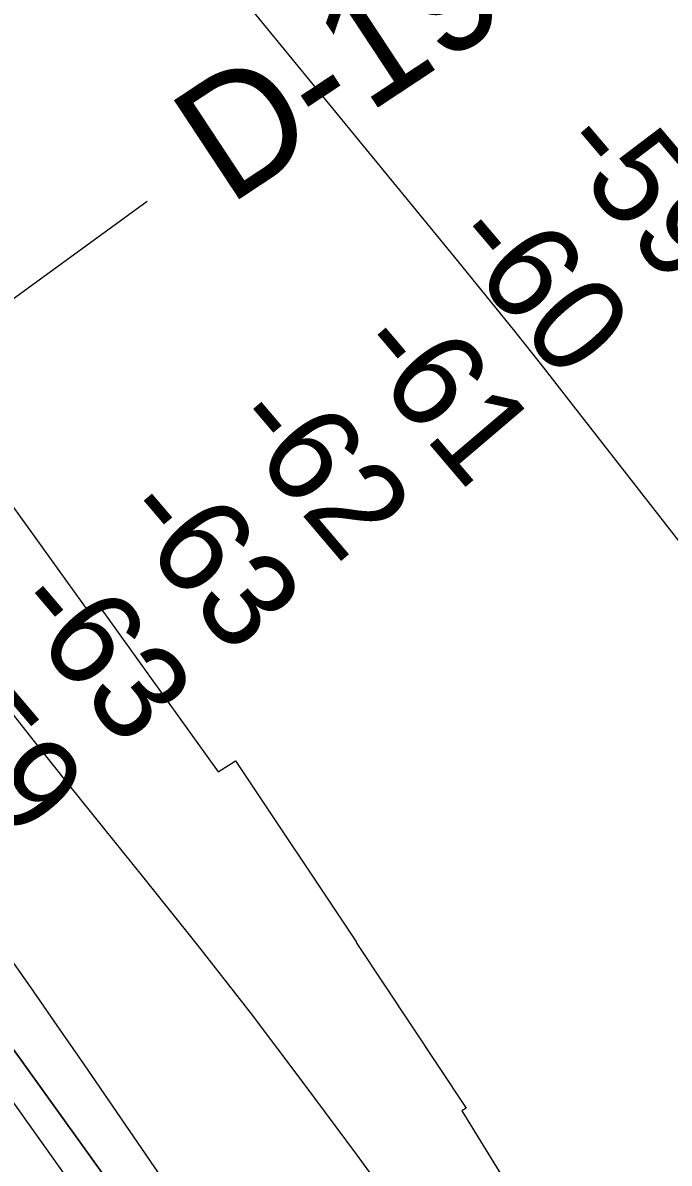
# Model space of a CAD drawing. Extents: x 3892998 to 3931244, y 278583 to 304547.
# Drawn here: x 3911934 to 3912387, y 288119 to 288917 of the extents above; entities that cross this region are included whole.
import ezdxf

# ---------------------------------------------------------------- set-up
doc = ezdxf.new("R2010")
doc.units = 0
for name, color, linetype in [('V-RIVR-EDGE', 7, 'Continuous'), ('V-RIVR-RANG', 7, 'Continuous'), ('V-RIVR-RANG-IDEN', 7, 'Continuous'), ('V-RRAP-RVMT', 7, 'Continuous'), ('V-SURV-IDEN', 7, 'Continuous'), ('V-TOPO-DPTH', 7, 'Continuous'), ('V-TOPO-MAJR', 7, 'Continuous'), ('V-TOPO-MINR', 7, 'Continuous')]:
    doc.layers.add(name, color=color, linetype=linetype)

msp = doc.modelspace()

# ---------------------------------------------------------------- linework, layer by layer
at = {"layer": 'V-RIVR-EDGE'}
msp.add_spline([(3909865.84, 290928.21), (3909862.62, 290923.11), (3909860.68, 290922.62), (3909860.67, 290920.68), (3909870.35, 290905.12), (3909881.93, 290877.89), (3909893.54, 290856.5), (3909906.13, 290843.84), (3909921.61, 290817.58), (3909937.09, 290794.71), (3909948.22, 290777.2), (3909977.73, 290734.39), (3910003.37, 290694.51), (3910040.65, 290645.85), (3910078.4, 290595.25), (3910114.21, 290544.17), (3910151.48, 290493.58), (3910181.95, 290444.45), (3910200.82, 290413.32), (3910226.93, 290368.58), (3910256.93, 290323.83), (3910278.7, 290289.3), (3910307.74, 290250.37), (3910325.16, 290226.53), (3910363.87, 290167.19), (3910391.44, 290124.87), (3910427.73, 290068.94), (3910449.5, 290036.83), (3910504.18, 289956.56), (3910522.07, 289926.9), (3910550.12, 289879.72), (3910562.21, 289857.35), (3910573.34, 289842.27), (3910610.65, 289806.73), (3910620.82, 289794.07), (3910623.21, 289779.99), (3910634.83, 289764.42), (3910664.83, 289724.03), (3910692.43, 289689.49), (3910710.83, 289668.07), (3910721.01, 289660.28), (3910770.89, 289605.28), (3910782.51, 289588.74), (3910807.66, 289548.37), (3910835.72, 289503.62), (3910862.83, 289470.04), (3910892.35, 289425.78), (3910920.41, 289383.46), (3910947.99, 289342.6), (3910968.78, 289304.67), (3911000.23, 289260.88), (3911019.59, 289231.7), (3911055.91, 289191.3), (3911085.45, 289159.66), (3911118.86, 289116.84), (3911139.19, 289091.05), (3911160.97, 289062.35), (3911184.19, 289025.87), (3911223.42, 288981.58), (3911281.53, 288916.36), (3911313, 288876.94), (3911328.5, 288859.42), (3911346.41, 288837.53), (3911371.58, 288801.04), (3911404.48, 288751.91), (3911426.73, 288715.43), (3911446.57, 288687.7), (3911479.01, 288646.83), (3911529.35, 288582.12), (3911550.65, 288552.92), (3911609.2, 288468.28), (3911644.54, 288421.09), (3911676.97, 288378.76), (3911701.17, 288348.1), (3911741.37, 288303.81), (3911770.9, 288264.88), (3911788.8, 288235.7), (3911834.27, 288164.69), (3911857.49, 288130.15), (3911884.6, 288092.69), (3911915.56, 288045.51), (3911921.85, 288035.78), (3911928.64, 288029.93), (3911972.62, 287945.81), (3911992.92, 287906.42), (3912000.64, 287886.98), (3912014.67, 287866.55), (3912026.77, 287848.06), (3912066.44, 287785.32), (3912084.8, 287750.79), (3912094.47, 287732.8), (3912094.94, 287726), (3912096.85, 287711.43), (3912096.35, 287704.63), (3912095.36, 287700.26), (3912088.55, 287695.91), (3912085.64, 287696.89), (3912073.03, 287702.26), (3912062.35, 287706.17), (3912054.1, 287706.19), (3912051.18, 287704.26), (3912049.22, 287697.95), (3912054.05, 287685.8), (3912068.56, 287663.91), (3912113.05, 287586.58), (3912136.73, 287540.87), (3912153.66, 287513.63), (3912163.84, 287503.9), (3912187.57, 287479.56), (3912207.42, 287453.28), (3912216.14, 287445.98), (3912226.8, 287436.24), (3912240.84, 287416.78), (3912253.42, 287397.81), (3912271.31, 287366.2), (3912283.87, 287341.4), (3912284.84, 287338.97), (3912290.18, 287337.98), (3912303.79, 287344.26), (3912317.4, 287350.54), (3912319.83, 287350.54), (3912322.75, 287350.53), (3912327.59, 287345.66), (3912328.54, 287338.37), (3912335.79, 287321.36), (3912348.36, 287299.96), (3912369.18, 287275.14), (3912380.33, 287265.4), (3912402.15, 287253.21), (3912416.69, 287243.46), (3912434.16, 287238.07), (3912456.94, 287220.05), (3912481.62, 287183.56), (3912501.93, 287148.06), (3912512.56, 287124.73), (3912531.4, 287085.83), (3912550.27, 287059.56), (3912569.64, 287034.26), (3912593.34, 286996.8), (3912613.67, 286968.1), (3912632.04, 286936.49), (3912645.1, 286912.66), (3912660.58, 286888.83), (3912675.09, 286867.42), (3912698.32, 286835.31), (3912720.05, 286784.75), (3912736.96, 286747.81), (3912742.28, 286740.02), (3912755.33, 286715.22), (3912761.6, 286696.75), (3912774.14, 286660.3), (3912779.9, 286635.52), (3912793.38, 286585.46), (3912797.22, 286569.43), (3912803.96, 286543.67), (3912804.41, 286532.02)], degree=3, dxfattribs=at)
at = {"layer": 'V-RIVR-RANG'}
msp.add_line((3911487.51, 288404.3), (3912021.53, 288792.14), dxfattribs=at)
at = {"layer": 'V-RRAP-RVMT'}
for p, q in [((3911896.49, 288621.2), (3911980.95, 288503.58)), ((3911980.95, 288503.58), (3911987.96, 288508.36)), ((3911987.96, 288508.36), (3912071.11, 288392.56)), ((3912071.11, 288392.56), (3912083.35, 288400.4)), ((3912083.35, 288400.4), (3912168.12, 288273.3)), ((3912168.12, 288273.3), (3912167.79, 288273.09)), ((3912167.79, 288273.09), (3912245.03, 288157.27)), ((3912245.03, 288157.27), (3912242, 288155.27)), ((3912242, 288155.27), (3912320.55, 288028.03))]:
    msp.add_line(p, q, dxfattribs=at)
at = {"layer": 'V-TOPO-DPTH'}
for points in [[(3912424.78, 287515.4), (3912321.4, 287653.7), (3912312.93, 287665.07), (3912304.5, 287676.46), (3912296.11, 287687.88), (3912287.74, 287699.32), (3912242.37, 287761.65), (3912211.38, 287804.29), (3912180.43, 287846.97), (3912149.56, 287889.7), (3912118.73, 287932.47), (3911884.03, 288258.64), (3911859.88, 288292.15), (3911835.72, 288325.65), (3911811.51, 288359.12), (3911787.28, 288392.57), (3911757.3, 288433.9), (3911718.14, 288488.06), (3911679.09, 288542.3), (3911640.2, 288596.65), (3911601.41, 288651.08), (3911381.97, 288959.97)], [(3912424.78, 287515.4), (3912321.4, 287653.7), (3912312.93, 287665.07), (3912304.5, 287676.46), (3912296.11, 287687.88), (3912287.74, 287699.32), (3912242.37, 287761.65), (3912211.38, 287804.29), (3912180.43, 287846.97), (3912149.56, 287889.7), (3912118.73, 287932.47), (3911884.03, 288258.64), (3911859.88, 288292.15), (3911835.72, 288325.65), (3911811.51, 288359.12), (3911787.28, 288392.57), (3911757.3, 288433.9), (3911718.14, 288488.06), (3911679.09, 288542.3), (3911640.2, 288596.65), (3911601.41, 288651.08), (3911381.97, 288959.97)], [(3911368.02, 288922.76), (3911386.19, 288897.9), (3911404.39, 288873.08), (3911422.65, 288848.29), (3911440.95, 288823.54), (3911783.09, 288361.72), (3911801.38, 288336.89), (3911819.58, 288312.01), (3911837.65, 288287.02), (3911855.63, 288261.97), (3911960.51, 288115.04), (3912014.54, 288038.95), (3912068.32, 287962.69), (3912121.73, 287886.16), (3912174.88, 287809.46), (3912246.92, 287704.94), (3912263.89, 287680.38), (3912280.9, 287655.85), (3912297.97, 287631.36), (3912315.07, 287606.89), (3912334.93, 287578.56)], [(3911368.02, 288922.76), (3911386.19, 288897.9), (3911404.39, 288873.08), (3911422.65, 288848.29), (3911440.95, 288823.54), (3911783.09, 288361.72), (3911801.38, 288336.89), (3911819.58, 288312.01), (3911837.65, 288287.02), (3911855.63, 288261.97), (3911960.51, 288115.04), (3912014.54, 288038.95), (3912068.32, 287962.69), (3912121.73, 287886.16), (3912174.88, 287809.46), (3912246.92, 287704.94), (3912263.89, 287680.38), (3912280.9, 287655.85), (3912297.97, 287631.36), (3912315.07, 287606.89), (3912334.93, 287578.56), (3912431.2, 287506.73)]]:
    msp.add_lwpolyline(points, dxfattribs=at)
at = {"layer": 'V-TOPO-MAJR'}
msp.add_lwpolyline([(3911429.7, 288953.49), (3911572.64, 288752.65), (3911620.79, 288685.16), (3911669.05, 288617.75), (3911717.46, 288550.45), (3911765.98, 288483.22), (3911852.33, 288363.88), (3911857.74, 288356.38), (3911863.16, 288348.88), (3911868.57, 288341.37), (3911873.97, 288333.86), (3911901.47, 288295.58), (3911920.53, 288268.86), (3911939.47, 288242.06), (3911958.25, 288215.14), (3911976.9, 288188.14), (3912131.32, 287963.14)], dxfattribs=at)
at = {"layer": 'V-TOPO-MINR'}
for points in [[(3912614.71, 288271.69), (3912318.61, 288650.96), (3912298.88, 288676.03), (3912279.04, 288701.02), (3912259.03, 288725.86), (3912238.89, 288750.6), (3912021.04, 289016.39), (3911979.09, 289068.21), (3911937.54, 289120.35), (3911896.62, 289172.98), (3911856.11, 289225.93), (3911788.27, 289315.69), (3911782.05, 289324.05), (3911775.9, 289332.46), (3911769.86, 289340.96), (3911763.9, 289349.51), (3911579.37, 289618.16), (3911524.75, 289698.75), (3911470.82, 289779.78), (3911417.9, 289861.48), (3911365.66, 289943.63)], [(3911474.04, 289037.88), (3911734.33, 288685.42), (3911768.21, 288639.88), (3911802.31, 288594.51), (3911836.73, 288549.39), (3911871.37, 288504.43), (3911892.19, 288477.61), (3911916.68, 288446.26), (3911941.3, 288415.02), (3911966.11, 288383.93), (3911991.06, 288352.94), (3912018.23, 288319.41), (3912056.48, 288271.45), (3912094.24, 288223.1), (3912131.26, 288174.18), (3912167.78, 288124.89), (3912377.1, 287837.72), (3912399.07, 287807.95)], [(3911381.97, 288959.97), (3911601.41, 288651.08), (3911640.2, 288596.65), (3911679.09, 288542.3), (3911718.14, 288488.06), (3911757.3, 288433.9), (3911787.28, 288392.57), (3911811.51, 288359.12), (3911835.72, 288325.65), (3911859.88, 288292.15), (3911884.03, 288258.64), (3912118.73, 287932.47), (3912149.56, 287889.7), (3912180.43, 287846.97), (3912211.38, 287804.29), (3912242.37, 287761.65), (3912287.74, 287699.32), (3912296.11, 287687.88), (3912304.5, 287676.46), (3912312.93, 287665.07), (3912321.4, 287653.7), (3912424.78, 287515.4)], [(3911368.02, 288922.76), (3911386.19, 288897.9), (3911404.39, 288873.08), (3911422.65, 288848.29), (3911440.95, 288823.54), (3911783.09, 288361.72), (3911801.38, 288336.89), (3911819.58, 288312.01), (3911837.65, 288287.02), (3911855.63, 288261.97), (3911960.51, 288115.04), (3912014.54, 288038.95), (3912068.32, 287962.69), (3912121.73, 287886.16), (3912174.88, 287809.46), (3912246.92, 287704.94), (3912263.89, 287680.38), (3912280.9, 287655.85), (3912297.97, 287631.36), (3912315.07, 287606.89), (3912334.93, 287578.56)]]:
    msp.add_lwpolyline(points, dxfattribs=at)

# ---------------------------------------------------------------- texts
at = {"layer": 'V-RIVR-RANG'}
for s, p in [('-59', (3912305.8, 288828.62)), ('-60', (3912230.17, 288763.2)), ('-61', (3912163.42, 288687.33)), ('-62', (3912076.33, 288635.37)), ('-63', (3911999.67, 288571.15)), ('-63', (3911923.35, 288506.53)), ('-59', (3911847.89, 288440.91))]:
    msp.add_text(s, height=67, rotation=310.39561, dxfattribs=at).set_placement(p)
at = {"layer": 'V-RIVR-RANG-IDEN'}
msp.add_text('D-190', height=83, rotation=33.43988, dxfattribs=at).set_placement((3912078.34, 288788.38))
at = {"layer": 'V-SURV-IDEN'}
msp.add_text('1746+96.8', height=100, rotation=35.86528, dxfattribs=at).set_placement((3911450.82, 288763.09))

doc.saveas('drawing.dxf')
